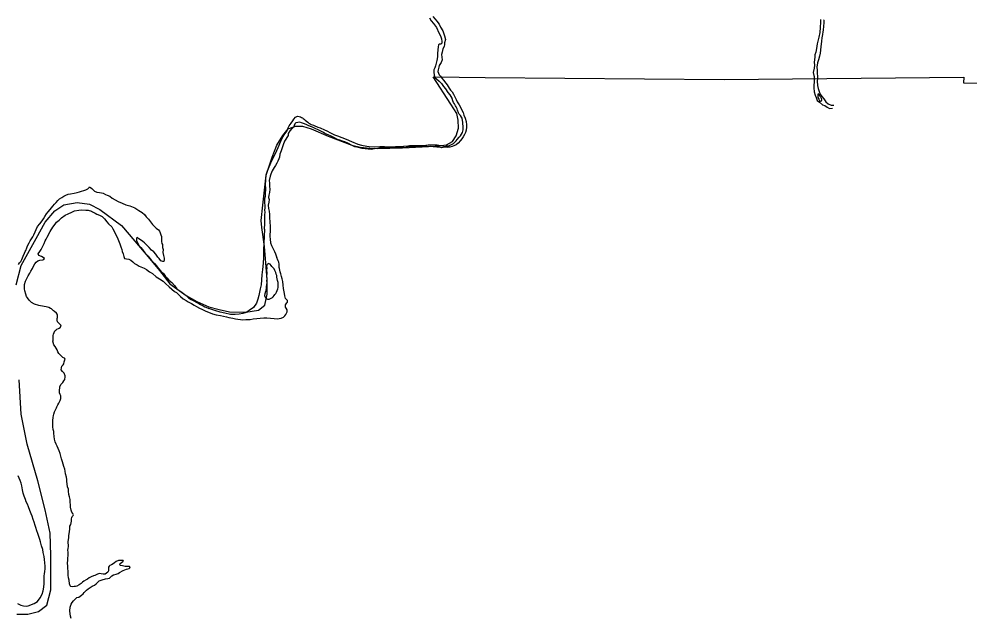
# Model space of a CAD drawing. Extents: x 31699 to 244310, y -8841 to 11474.
# Drawn here: x 134185 to 134886, y -753 to -311 of the extents above; entities that cross this region are included whole.
import ezdxf

# ---------------------------------------------------------------- set-up
doc = ezdxf.new("R2010")
doc.units = 0
doc.layers.add('R_Draft', color=7, linetype='Continuous')
doc.layers.add('R_Logo', color=7, linetype='Continuous')

msp = doc.modelspace()

# ---------------------------------------------------------------- linework, layer by layer
at = {"layer": 'R_Draft'}
for points in [[(134487.6, -310.23), (134488.89, -312.42), (134490.51, -314.55), (134492.79, -317.33), (134494.43, -321.45), (134495.71, -323.58), (134496.47, -325.84), (134496.75, -327.77), (134496.83, -329.04), (134496.1, -329.71), (134494.9, -329.79), (134494.24, -330.33), (134494.05, -331.6), (134493.81, -333.88), (134493.56, -336.48), (134493.45, -339.09), (134493.14, -341.7), (134492.56, -343.71), (134492.11, -345.58), (134491.46, -347.12), (134490.87, -348.6), (134490.89, -350.4), (134490.97, -352.47), (134491.65, -354.2), (134492.73, -355.26), (134494.68, -357.11), (134496.42, -358.83), (134497.97, -360.95), (134499.39, -362.74), (134501.14, -365.26), (134502.56, -367.11), (134504.18, -369.57), (134504.31, -369.78)], [(134490.19, -309.34), (134491.88, -311.26), (134493.09, -312.78), (134494.71, -315.04), (134495.72, -317.1), (134497.41, -319.89), (134498.3, -322.08), (134498.78, -323.61), (134499.33, -326.21), (134498.69, -328.75), (134498.77, -329.96), (134498.45, -331.56), (134497.59, -333.04), (134496.88, -335.58), (134496.43, -337.32), (134496.65, -339.26), (134496.87, -341.33), (134496.35, -343.13), (134494.84, -345.55), (134494.45, -346.76), (134494.07, -348.63), (134493.88, -349.97), (134494.83, -352.23), (134495.71, -353.29), (134496.65, -354.68), (134497.86, -356.14), (134499.75, -358.39), (134500.63, -359.59), (134502.05, -362.18), (134503.06, -363.5), (134504.33, -364.96), (134505.22, -366.68), (134505.71, -367.58)], [(134775.63, -311.47), (134775.56, -313.39), (134775.33, -317.46), (134775.09, -321.14), (134774.46, -324.68), (134773.23, -329.5), (134772.8, -332.91), (134772.09, -335.66), (134771.51, -337.53), (134771.52, -339.34), (134771.09, -342.88), (134771.11, -345.28), (134770.86, -347.49), (134770.36, -350.57), (134770.71, -352.77), (134770.98, -353.63), (134770.93, -355.3), (134771.02, -357.97), (134770.84, -359.58), (134770.72, -361.85), (134771.08, -364.78), (134771.77, -367.38), (134772.38, -368.98), (134773.2, -371.17), (134774.95, -372.56), (134777.09, -374.41), (134778.76, -374.92), (134780.57, -376.11), (134782.31, -377.02), (134784.37, -376.94)], [(134778.26, -311.81), (134778.21, -312.09), (134778.09, -314.03), (134777.85, -316.37), (134777.54, -319.31), (134777.29, -320.72), (134777.17, -322.59), (134776.52, -325.13), (134776.28, -327.54), (134776.17, -329.81), (134775.98, -331.48), (134775.67, -334.22), (134775.29, -336.36), (134774.98, -338.5), (134774.07, -341.18), (134773.49, -343.59), (134772.99, -346.67), (134773.21, -348.87), (134773.23, -351.54), (134773.38, -353.14), (134773.33, -355.01), (134773.28, -356.95), (134773.37, -360.15), (134773.99, -362.48), (134774.68, -364.68), (134775.36, -366.54), (134776.71, -368.2), (134778.12, -370.12), (134779.67, -372.11), (134781.22, -373.76), (134783.49, -374.68), (134785.35, -374.79)], [(134402.72, -389.63), (134405.38, -390.97), (134407.04, -391.5), (134410.24, -392.77), (134412.04, -393.63), (134414.83, -395.1), (134417.56, -396.44), (134419.9, -397.3), (134423.09, -398.44), (134426.29, -399.84), (134430.28, -401.44), (134434.94, -403.37), (134437.47, -404.24), (134441.4, -404.9), (134443.27, -405.1), (134446.93, -405.3), (134451.12, -405.24), (134454.39, -405.1), (134456.32, -405.3), (134458.58, -405.37), (134462.58, -405.23), (134468.5, -404.83), (134471.63, -404.7), (134472.96, -404.49), (134474.49, -404.29), (134476.03, -404.29), (134477.69, -404.43), (134479.22, -404.43), (134481.49, -404.36), (134483.22, -404.36), (134485.01, -404.22), (134486.55, -404.02), (134487.94, -403.89), (134489.01, -403.96), (134490.41, -403.96), (134491.54, -404.02), (134493.27, -403.96), (134495.73, -404.42), (134497.27, -404.75), (134499, -405.02), (134500.66, -404.75), (134501.79, -404.55), (134502.73, -404.22), (134503.92, -403.75), (134505.32, -402.95), (134507.32, -401.08), (134508.12, -400.01), (134509.38, -398.35), (134510.38, -397.21), (134511.11, -396.08), (134511.85, -394.74), (134512.24, -393.81), (134512.51, -392.87), (134512.51, -391.2), (134512.31, -387.33), (134511.64, -384.26), (134511.31, -383.4), (134510.58, -382.4), (134509.51, -381.19), (134508.98, -380.26), (134508.31, -378.39), (134507.91, -377.39), (134507.18, -375.99), (134506.78, -375.06), (134506.05, -373.72), (134505.38, -372.59), (134504.85, -371.4), (134504.31, -369.78)], [(134505.71, -367.58), (134507.31, -370.6), (134508.13, -372.26), (134509.55, -374.45), (134510.43, -376.18), (134511.51, -378.24), (134512.33, -380.04), (134512.88, -382.03), (134513.89, -384.29), (134514.65, -386.62), (134514.87, -389.29), (134514.88, -390.83), (134514.77, -393.17), (134514.25, -394.84), (134513.4, -396.25), (134512.35, -397.93), (134511.36, -399.41), (134510.51, -400.62), (134508.86, -402.77), (134507.34, -403.86), (134505.62, -404.68), (134504.29, -405.16), (134502.63, -405.64), (134500.7, -405.93), (134499.03, -405.61), (134496.77, -406.1), (134494.91, -405.72), (134492.97, -405.54), (134490.44, -405.43), (134488.64, -405.11), (134486.58, -405.27), (134484.64, -404.95), (134482.45, -404.84), (134479.85, -405.07), (134477.92, -405.02), (134476.39, -405.1), (134474.19, -405.19), (134471.93, -405.34), (134469.81, -406.03), (134467.67, -405.72), (134465.14, -405.81), (134463.35, -405.96), (134460.95, -406.32), (134459.35, -406.27), (134457.35, -406.09), (134455.29, -406.11), (134451.96, -406.21), (134449.57, -406.5), (134447.17, -406.93), (134444.91, -407.35), (134442.51, -407.17), (134440.25, -406.86), (134438.11, -406.55), (134435.31, -405.91), (134432.58, -405.27), (134430.24, -404.22), (134428.03, -403.04), (134425.35, -401.67), (134423.68, -401.22)], [(134776.27, -371.54), (134776.53, -370.81), (134776.32, -369.74), (134775.78, -368.74), (134775.17, -367.95), (134774.83, -367.28), (134774.49, -366.55), (134774.16, -366.42), (134773.56, -366.69)], [(134773.56, -366.69), (134773.57, -368.03), (134773.78, -369.03), (134774.33, -370.23), (134774.93, -371.15), (134775.74, -371.61), (134776.27, -371.54)], [(134366.18, -466.05), (134366.31, -461.98), (134366.24, -460.65), (134366.24, -459.45), (134366.31, -458.31), (134366.24, -457.18), (134366.37, -455.51), (134366.51, -453.64), (134366.44, -452.17), (134366.64, -450.24), (134366.57, -448.43), (134366.44, -446.83), (134366.37, -445.03), (134366.44, -443.5), (134366.77, -441.76), (134366.84, -440.16), (134366.97, -438.69), (134367.1, -437.56), (134367.1, -436.29), (134367.1, -435.36), (134366.97, -434.09), (134366.84, -432.42), (134367.1, -430.75), (134367.1, -429.15), (134367.17, -427.88), (134367.3, -427.28), (134367.43, -426.08), (134367.57, -425.21), (134368.3, -423.14), (134368.96, -421.34), (134370.76, -417.2), (134373.22, -412.13), (134374.22, -410.26), (134376.15, -405.86), (134378.22, -401.19), (134378.88, -399.78), (134379.95, -397.78), (134380.68, -396.51), (134381.81, -394.78), (134382.74, -393.58), (134383.07, -392.58), (134383.61, -391.31), (134384.27, -389.97), (134385.67, -387.9), (134387.07, -386.3), (134387.67, -385.1), (134388.93, -383.43), (134390.46, -382.9), (134391.59, -383.03), (134392.53, -383.3), (134393.33, -383.76), (134393.99, -384.1), (134394.66, -384.56), (134395.32, -385.03), (134395.99, -385.63), (134397.06, -386.43), (134397.99, -387.23), (134398.72, -387.97), (134399.65, -388.5), (134400.58, -388.9), (134402.12, -389.5), (134402.72, -389.63), (134403.31, -389.9)], [(134423.68, -401.22), (134421.48, -400.5), (134419.81, -399.92), (134417.07, -398.48), (134414.79, -397.36), (134413.39, -396.78), (134410.58, -395.54), (134409.45, -394.88), (134407.04, -393.5), (134405.57, -392.85), (134403.36, -391.8), (134401.49, -390.95), (134400.08, -390.5), (134398.21, -389.58), (134396.74, -389), (134394.87, -388.15), (134393.27, -387.63), (134392.13, -387.3), (134390.6, -387.45), (134389.27, -387.67), (134388.35, -388.54), (134387.89, -389.55), (134387.37, -391.02), (134386.31, -391.9), (134384.66, -393.59), (134383.48, -395.47), (134383.49, -396.94), (134380.87, -401.31), (134379.96, -403.92), (134379.18, -406.2), (134378.47, -408.27), (134377.36, -410.69), (134377.11, -412.9), (134376.59, -414.3), (134375.94, -415.91), (134375.15, -417.52), (134374.17, -419.07), (134373.18, -420.68), (134371.87, -422.96), (134370.7, -425.51), (134370.24, -427.12), (134369.67, -430.2), (134369.69, -432.2), (134369.78, -434.6), (134369.93, -436.61), (134369.82, -438.94), (134369.37, -441.02), (134369.18, -442.62), (134369.46, -444.09), (134369.28, -446.16), (134368.9, -448.37), (134369.05, -450.77), (134369.47, -452.9), (134369.69, -455.17), (134369.85, -457.64), (134370.14, -460.71), (134370.37, -463.98), (134370.19, -465.92), (134370.27, -467.79), (134370.09, -470.06), (134370.1, -471.46), (134370.19, -473.53), (134370.61, -476.13), (134371.36, -478.06), (134372.51, -480.45), (134373.53, -482.51), (134374.21, -484.24), (134374.96, -486.37), (134375.23, -487.1)], [(134184.97, -492.06), (134185.69, -490.98), (134186.62, -489.84), (134187.27, -488.5), (134188.38, -486.02), (134189.43, -483.67), (134189.88, -482.6), (134190.27, -481.66), (134190.99, -479.78), (134191.58, -478.37), (134192.69, -476.16), (134193.54, -474.68), (134194.53, -473.2), (134195.45, -471.72), (134196.1, -470.25), (134198.98, -464.14), (134200.62, -462.12), (134202.33, -459.84), (134203.25, -458.56), (134204.37, -456.61), (134205.42, -454.86), (134206.74, -453.25), (134208.32, -451.63), (134209.24, -450.29), (134210.23, -449.01), (134211.35, -447.73), (134212.54, -446.45), (134213.92, -444.83), (134215.04, -443.62), (134216.76, -442.73), (134218.35, -441.78), (134219.81, -440.9), (134221.54, -440.35), (134223.27, -439.93), (134225.93, -439.57), (134228.12, -439.08), (134229.85, -438.53), (134231.37, -437.98), (134233.03, -437.5)], [(134233.03, -437.5), (134234.43, -437.01), (134235.89, -436.4), (134236.88, -435.45), (134237.14, -434.85), (134238.01, -435.24), (134238.95, -436.1), (134239.62, -436.9), (134240.96, -438.02), (134242.63, -438.67), (134244.5, -439.05), (134246.1, -439.24), (134247.3, -439.56), (134249.04, -440.41), (134250.31, -440.93), (134252.11, -441.85), (134253.86, -443.1), (134256, -444.35), (134258.21, -445.59), (134261.28, -446.83), (134264.02, -448.14), (134266.96, -448.98), (134270.7, -450.28), (134273.58, -452.25), (134275.93, -453.83), (134277.67, -455.15), (134279.02, -456.87), (134280.56, -458.66), (134282.04, -460.58), (134283.66, -462.5), (134285.01, -464.16), (134286.21, -465.28), (134287.96, -466.47), (134288.7, -467.46), (134289.18, -468.86), (134289.65, -470.12), (134290.13, -471.52), (134290.21, -472.85), (134290.36, -475.12), (134290.51, -476.59), (134291.05, -477.25), (134291, -479.46), (134291.41, -481.06), (134291.23, -483.26), (134291.79, -485.46), (134292.14, -487.53), (134292.22, -488.86), (134292.03, -490), (134291.23, -489.87), (134289.82, -489.28), (134288.41, -487.7), (134287.47, -486.7), (134286.18, -484.45), (134284.64, -482.79), (134282.89, -481.41), (134281.08, -479.49), (134279.47, -477.9), (134277.72, -476.25), (134276.38, -475.13), (134274.84, -473.94), (134273.5, -473.15), (134272.63, -472.29), (134271.83, -472.57), (134271.91, -474.44), (134272.86, -476.36), (134273.81, -478.43), (134275.02, -479.55), (134276.3, -480.94), (134277.85, -483.59), (134278.99, -484.45), (134280.4, -485.97), (134281.95, -487.96), (134282.96, -489.15), (134285.05, -491.47), (134286.53, -493.12), (134288.07, -495.04), (134289.69, -496.9), (134291.91, -499.08), (134293.12, -500.87), (134294.2, -502), (134295.74, -503.58), (134297.82, -505.43), (134299.84, -507.62), (134301.59, -510.07), (134302.93, -510.99), (134305.14, -512.44), (134306.55, -513.56), (134308.49, -514.94), (134310.17, -516.59), (134312.05, -517.84), (134314.05, -518.83), (134316.33, -520.07), (134317.67, -520.86), (134319.01, -521.65), (134321.01, -522.63), (134322.22, -523.22), (134324.15, -523.93), (134325.16, -524.59)], [(134210.37, -547.97), (134210.56, -546.76), (134210.48, -545.09), (134210.54, -544.43), (134210.73, -543.36), (134211.12, -542.22), (134211.57, -541.08), (134212.37, -540.4), (134213.16, -539.79), (134214.29, -539.38), (134214.82, -539.04), (134215.68, -538.43), (134216.27, -537.62), (134216.13, -536.89), (134215.26, -535.97), (134214.38, -535.11), (134213.71, -534.24), (134213.3, -533.05), (134213.49, -531.78), (134213.62, -531.17), (134213.67, -529.17), (134213.33, -528.71), (134212.79, -527.98), (134211.45, -526.79), (134210.64, -526.2), (134209.17, -524.81), (134208.56, -524.48), (134207.23, -523.83), (134205.36, -523.31), (134203.82, -523.06), (134199.82, -522.43), (134196.62, -521.39), (134194.47, -520.08), (134192.66, -518.49), (134191.65, -516.7), (134190.84, -515.64), (134190.29, -513.91), (134189.67, -511.38), (134189.39, -510.05), (134189.31, -508.24), (134189.36, -506.84), (134190.07, -504.36), (134190.99, -502.48), (134192.04, -500.34), (134193.15, -498.52), (134193.94, -497.05), (134195.25, -494.96), (134195.97, -493.29), (134196.95, -491.61), (134197.81, -490.4), (134199.26, -489.45), (134200.66, -488.9), (134202.72, -488.55), (134203.65, -488.47), (134203.98, -487.73), (134203.04, -486.94), (134201.9, -486.08), (134199.83, -485.57), (134199.49, -484.24), (134200.67, -482.62), (134201.72, -480.94), (134202.64, -479), (134203.81, -476.58), (134204.59, -474.7), (134205.25, -473.36), (134205.97, -472.02), (134208.13, -467.66), (134210.23, -464.57), (134211.88, -462.48), (134213, -461), (134214.78, -459.31), (134216.63, -457.69), (134219.34, -455.86), (134221.6, -454.64), (134224.18, -453.48), (134226.17, -452.65), (134229.3, -452.09), (134231.56, -451.87), (134234.43, -451.97), (134236.16, -452.15), (134238.69, -452.86), (134239.43, -453.26), (134241.37, -454.17), (134242.71, -454.96), (134244.51, -455.74), (134245.98, -456.46), (134246.65, -456.79), (134248.27, -458.45), (134249.95, -460.77), (134251.23, -462.09), (134253.58, -464.4), (134254.46, -465.8), (134255.27, -467.46), (134256.56, -470.18), (134257.51, -472.04), (134258.59, -474.3), (134259.55, -476.83), (134260.3, -478.96), (134261.05, -480.96), (134261.33, -482.42), (134261.95, -484.35)], [(134366.18, -466.05), (134365.46, -481.46)], [(134365.5, -480.05), (134365.46, -481.46), (134365.44, -486.73), (134365.22, -491.21), (134364.72, -495.75), (134364.16, -499.83), (134363.86, -503.44), (134363.69, -507.05), (134362.98, -509.99), (134361.96, -514.88), (134361.25, -517.76), (134360.15, -520.64), (134357.98, -523.8), (134354.94, -526.1), (134352.55, -527.46), (134350.23, -528.15), (134347.57, -528.64), (134344.51, -529.01), (134341.18, -528.84), (134336.97, -528.08), (134333.37, -527.18), (134329.56, -525.88), (134325.16, -524.59)], [(134261.95, -484.35), (134262.43, -486.15), (134262.97, -487.75), (134264.57, -487.8), (134266.24, -488.25), (134267.58, -488.9), (134269.12, -490.09), (134270.4, -491.35), (134272.34, -492.46), (134273.68, -493.25), (134276.22, -494.36), (134277.55, -494.88), (134279.29, -495.8), (134281.5, -497.38), (134281.97, -497.71), (134283.65, -498.83), (134286.33, -501.27), (134288.74, -502.65), (134291.49, -504.49), (134293.23, -506.14), (134295.78, -508.52), (134297.93, -510.31), (134299.88, -511.96), (134301.22, -512.74), (134302.36, -513.73), (134304.24, -515.58), (134306.32, -517.43), (134308.46, -518.68), (134309.93, -519.53), (134312.34, -520.91), (134314.21, -521.96), (134316.09, -523.15), (134318.16, -524.19), (134319.9, -525.04), (134322.44, -526.22), (134324.11, -527.01), (134325.98, -527.72), (134327.86, -528.51), (134330.52, -529.08), (134333.79, -529.78), (134338.13, -530.67), (134339.8, -531.12), (134342.8, -531.63), (134344.67, -532.08), (134346.4, -532.39), (134348.34, -532.71), (134350.2, -532.82), (134352.46, -532.74), (134353.13, -532.73), (134355.66, -532.64), (134357.79, -532.21), (134360.45, -531.85), (134362.97, -531.56), (134365.64, -531.34), (134367.9, -531.45), (134370.5, -531.75), (134373.23, -531.99), (134375.43, -532.11), (134378.49, -531.68), (134380.22, -530.99), (134381.07, -529.98), (134381.93, -528.97), (134382.84, -527.09), (134382.77, -525.62), (134382.09, -524.29), (134381.48, -523.5), (134381.67, -521.76), (134382.45, -520.42), (134382.98, -519.88), (134382.97, -518.54), (134382.37, -518.01), (134381.49, -517.09), (134381.07, -515.16), (134380.86, -513.56), (134380.44, -511.02), (134380.23, -509.69), (134379.81, -507.22), (134379.52, -504.69), (134379.03, -502.62), (134378.62, -500.82), (134378.2, -498.89), (134377.66, -497.49), (134377.31, -496.3), (134377.04, -495.03), (134376.96, -494.36), (134376.88, -492.96), (134376.81, -491.76), (134376.59, -490.36), (134376.25, -489.5), (134375.6, -488.21)], [(134375.6, -488.21), (134375.23, -487.1)], [(134368.14, -492.02), (134367.76, -492.58), (134367.63, -493.52), (134367.71, -494.79), (134367.59, -496.33), (134367.74, -498.59), (134367.7, -500.87), (134367.71, -502.6), (134367.66, -504.2), (134367.74, -505.27), (134367.68, -506.94), (134367.43, -508.35), (134367.24, -509.55), (134367.12, -511.02), (134366.73, -512.03), (134366.28, -513.7), (134366.09, -515.04), (134366.57, -516.24), (134367.51, -517.43), (134368.31, -517.69), (134369.44, -517.74), (134370.64, -517.2), (134372.03, -516.31), (134372.62, -515.84), (134373.28, -515.03), (134373.74, -514.29), (134374.34, -513.55), (134375.06, -512.41), (134375.51, -511.21), (134375.97, -509.93), (134376.09, -509.06), (134376.22, -508.26), (134376.21, -506.66), (134376.06, -505.26), (134375.72, -503.92), (134375.44, -502.73), (134375.16, -501.46), (134375.15, -500.26), (134374.81, -499.13), (134374.53, -498.06), (134374.06, -497), (134373.72, -496.53), (134373.31, -495.33), (134372.64, -494.74), (134371.97, -494.15), (134371.43, -493.55), (134370.96, -492.95), (134370.28, -491.76), (134370.15, -491.65)], [(134368.22, -491.91), (134368.14, -492.02)], [(134369.41, -491.3), (134368.22, -491.91)], [(134369.41, -491.3), (134370.15, -491.65)], [(134221.63, -699.84), (134221.53, -696.3), (134221.91, -693.56), (134221.96, -691.89), (134222.4, -689.15), (134222.65, -686.87), (134222.83, -684.93), (134223.35, -683.66), (134223.74, -682.59), (134223.86, -681.18), (134224.05, -679.45), (134224.11, -678.64), (134224.56, -677.84), (134225.09, -677.17), (134225.42, -676.63), (134224.94, -675.5), (134224.2, -674.57), (134223.59, -673.11), (134223.17, -670.91), (134223.3, -669.97), (134223.15, -668.9), (134222.94, -667.44), (134222.92, -665.37), (134222.37, -663.3), (134222.02, -661.57), (134221.8, -659.24), (134221.72, -657.7), (134221.11, -655.97), (134220.69, -653.77), (134220.48, -652.04), (134220.53, -650.5), (134220.25, -648.77), (134219.63, -646.44), (134219.34, -644.44), (134219.06, -643.04), (134218.38, -641.04), (134217.83, -639.31), (134217.28, -637.58), (134216.47, -635.25), (134216.18, -633.25), (134215.57, -631.45), (134214.75, -629.32), (134214.2, -627.59), (134213.45, -626), (134212.64, -624.54), (134212.03, -622.67), (134211.54, -620.74), (134211.26, -618.74), (134210.9, -616.34), (134210.89, -615.2), (134210.42, -613.67), (134210.2, -611.74), (134210.25, -610.07), (134210.1, -608.54), (134210.22, -607), (134210.47, -604.79), (134210.59, -603.46), (134210.91, -602.32), (134211.43, -600.78), (134212.22, -599.17), (134212.87, -597.76), (134213.13, -596.95), (134213.78, -595.61), (134214.51, -594.34), (134215.49, -592.26), (134216.14, -590.78), (134216.2, -589.71), (134216.06, -588.98), (134215.71, -587.91), (134215.1, -586.72), (134215.02, -584.71), (134215.27, -583.04), (134215.46, -581.91), (134216.38, -580.36), (134217.5, -579.01), (134218.42, -577.94), (134219.01, -576.86), (134219.33, -574.99), (134219.26, -574.19), (134218.57, -572.13), (134218.17, -571.8), (134217.23, -571.07), (134216.42, -569.68), (134216.54, -568.34), (134216.93, -567), (134217.78, -565.92), (134218.38, -565.18), (134218.63, -563.91), (134218.76, -562.98), (134219.21, -561.97), (134218.68, -561.24), (134217.67, -560.65), (134215.99, -559.13), (134214.65, -557.67), (134213.77, -556.41), (134213.36, -555.02), (134212.75, -553.75), (134211.87, -552.63), (134210.86, -551.23), (134210.24, -548.64), (134210.37, -547.97)], [(134184.18, -742.01), (134186.59, -743.05), (134188.52, -743.7), (134190.52, -743.82), (134192.12, -743.6), (134196.37, -742.02), (134198.95, -740.46), (134200.86, -737.84), (134202.3, -735.15), (134203.01, -732.47), (134203.65, -729.86), (134203.83, -727.26), (134203.87, -725.19), (134203.79, -723.25), (134203.71, -721.58), (134204.03, -720.04), (134204.41, -718.44), (134204.66, -716.43), (134204.64, -714.3), (134204.36, -711.89), (134204.07, -709.49), (134203.78, -707.23), (134203.16, -704.29), (134202.74, -702.03), (134201.91, -699.3), (134201.16, -696.57), (134200.74, -694.77), (134199.99, -692.44), (134199.24, -690.24), (134198.42, -688.31), (134197.6, -685.92), (134197.12, -684.52), (134196.37, -682.06), (134195.69, -679.99), (134194.93, -677.6), (134194.18, -675.74), (134193.3, -673.34), (134192.34, -670.68), (134191.46, -668.75), (134190.58, -667.09), (134189.96, -665.23), (134189.14, -662.9), (134188.46, -660.63), (134187.9, -658.24), (134187.56, -656.64), (134187.28, -655.1), (134186.79, -653.31), (134186.24, -651.37), (134185.49, -649.45), (134184.68, -647.72)], [(134253.78, -721.49), (134254.77, -720.81), (134256.77, -720.19), (134258.36, -719.77), (134259.42, -719.03), (134261.94, -717.67), (134263.33, -717.12), (134264.53, -716.71), (134266.45, -716.02), (134267.18, -715.41), (134266.64, -714.68), (134265.31, -714.76), (134263.51, -714.65), (134261.64, -714.2), (134260.17, -713.94), (134259.44, -713.35), (134259.69, -712.41), (134260.89, -711.6), (134261.81, -711.06), (134262.34, -710.65), (134261.94, -710.12), (134260.67, -710.2), (134259.61, -710.21), (134258.68, -710.35), (134256.75, -710.91), (134255.63, -711.85), (134254.57, -712.67), (134253.44, -713.34), (134252.25, -713.82), (134251.59, -714.36), (134251.13, -715.1), (134251.14, -716.91), (134251.29, -717.84), (134250.7, -718.91), (134249.77, -719.66), (134248.64, -720.34), (134247.25, -720.42), (134245.78, -720.16), (134244.65, -719.91), (134243.05, -720.26), (134241.13, -721.21), (134240.06, -721.42), (134238.34, -722.31), (134237.02, -723.12), (134235.76, -723.87), (134234.83, -724.48), (134233.04, -725.43), (134232.05, -726.24), (134231.06, -727.12), (134229.54, -728.27), (134227.95, -729.09), (134226.95, -729.37), (134225.82, -729.38), (134224.36, -729.59), (134223.35, -729.33), (134222.88, -728.87), (134222.47, -727.47), (134222.18, -724.74), (134221.83, -722.94), (134221.55, -721.14), (134221.54, -719.67), (134221.52, -718.07), (134221.24, -716.13), (134221.29, -714.53), (134220.94, -711.93), (134221.19, -710.19), (134221.37, -708.05), (134221.56, -707.05), (134221.41, -705.58), (134221.4, -703.98), (134221.25, -702.65), (134221.44, -701.31), (134221.63, -699.84)], [(134223.83, -752.9), (134223.28, -751.37), (134222.87, -749.64), (134222.65, -747.44), (134222.89, -744.7), (134223.74, -742.29), (134224.39, -741.21), (134225.45, -740.06), (134226.5, -738.92), (134227.89, -737.57), (134229.42, -737.22), (134231.4, -735.87), (134232.59, -734.72), (134233.32, -733.91), (134233.78, -733.37), (134235.1, -732.09), (134236.22, -731.08), (134237.61, -730.06), (134239.13, -729.04), (134240.79, -728.29), (134242.05, -727.35), (134243.24, -726.27), (134244.43, -725.25), (134246.62, -724.36), (134248.88, -723.81), (134250.8, -723.39), (134251.87, -723.24), (134252.73, -722.43), (134253.78, -721.49)]]:
    msp.add_lwpolyline(points, dxfattribs=at)
at = {"layer": 'R_Logo'}
for points in [[(134352.41, -527.29), (134361.62, -525.69), (134366.43, -522.08), (134368.03, -514.07), (134368.03, -503.24), (134366.03, -478.79), (134364.03, -464.76), (134363.63, -459.55), (134364.83, -448.33), (134367.23, -426.29), (134371.64, -413.06), (134375.25, -404.24), (134379.65, -397.02), (134383.66, -392.21), (134388.87, -390.21), (134394.08, -390.21), (134400.49, -392.21), (134412.91, -397.56), (134430.54, -404.11), (134436.58, -405.62), (134443.63, -406.46), (134449.34, -406.63), (134467.65, -406.13), (134491.83, -404.95), (134500.05, -403.94), (134504.59, -401.42), (134507.27, -397.22), (134509.12, -391.68), (134508.79, -385.8), (134507.78, -380.76), (134503.41, -374.04), (134490.43, -353.68)], [(134490.43, -353.68), (134528.68, -354.23), (134704.68, -355.76), (134881.11, -353.94)], [(134881.11, -353.94), (134881.06, -358.28)], [(134881.06, -358.28), (135047.51, -359.97), (135170.43, -360.29)], [(134183.25, -507.17), (134186.82, -492.9), (134198.02, -473.02), (134204.65, -460.79), (134211.78, -452.64), (134218.4, -448.05), (134228.08, -446.52), (134237.25, -447.54), (134244.9, -451.62), (134260.69, -463.34), (134279.03, -484.75), (134288.71, -496.47), (134296.31, -506.45), (134308.33, -514.87), (134316.34, -519.28), (134325.16, -523.29), (134332.77, -525.29), (134340.39, -526.89), (134352.41, -527.29)], [(134183.76, -749.77), (134191.91, -749.77), (134199.55, -747.73), (134205.67, -743.14), (134208.72, -731.93), (134208.72, -706.45), (134208.21, -690.14), (134204.65, -672.81), (134199.04, -651.4), (134191.4, -624.39), (134186.82, -602.48), (134185.29, -576.99)]]:
    msp.add_lwpolyline(points, dxfattribs=at)

doc.saveas('drawing.dxf')
